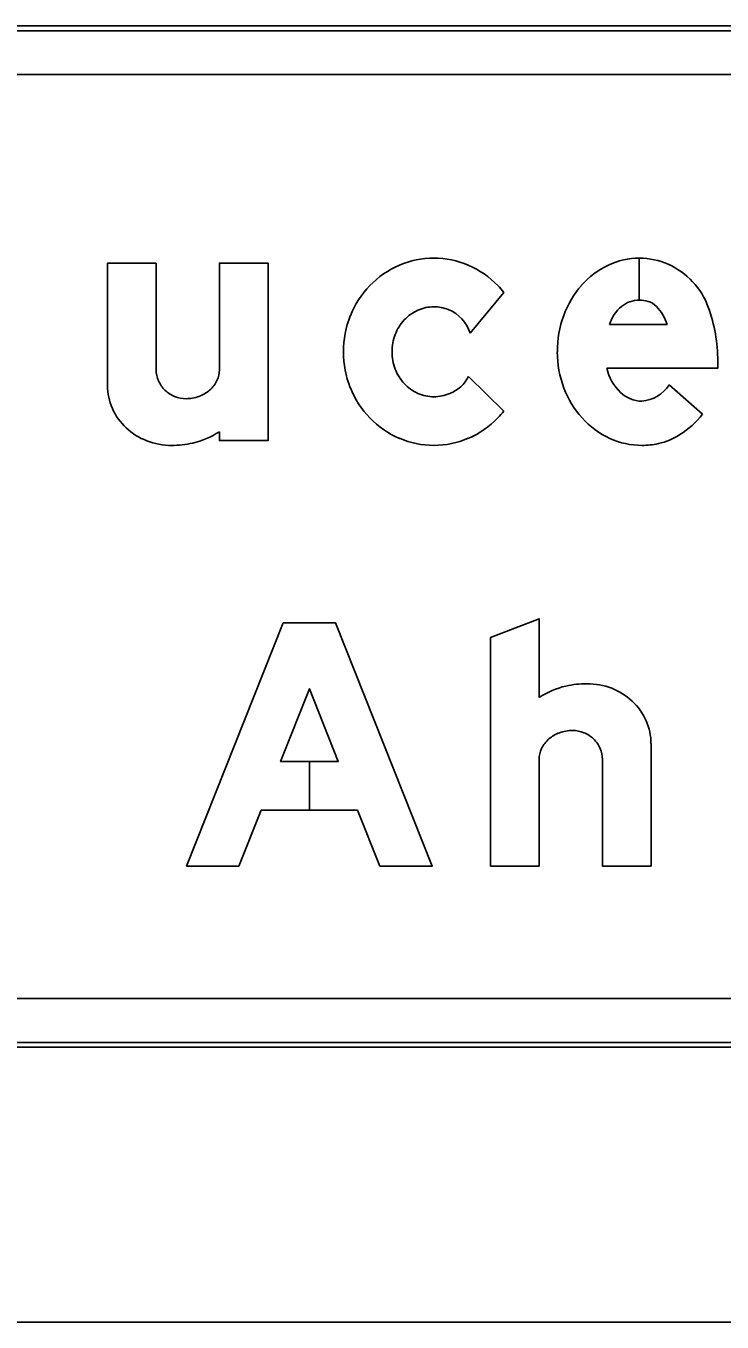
# Model space of a CAD drawing. Extents: x 1806251 to 1809821, y 414895 to 422886.
# Drawn here: x 1809677.292 to 1809677.579, y 415302.058 to 415302.591 of the extents above; entities that cross this region are included whole.
import ezdxf

# ---------------------------------------------------------------- set-up
doc = ezdxf.new("R2010")
doc.units = 0
for name, color, linetype in [('GSBWFILL', 7, 'Continuous'), ('GSCOLORFILL', 7, 'Continuous'), ('GSDIMS', 7, 'Continuous'), ('GSOUTLINE', 7, 'Continuous')]:
    doc.layers.add(name, color=color, linetype=linetype)

msp = doc.modelspace()

# ---------------------------------------------------------------- linework, layer by layer
at = {"layer": 'GSBWFILL'}
for p, q in [((1809678.19559, 415302.59057), (1809676.99459, 415302.59057)), ((1809676.99459, 415302.57057), (1809678.19559, 415302.57057)), ((1809677.34581, 415302.44921), (1809677.34581, 415302.49307)), ((1809677.54452, 415302.49507), (1809677.54452, 415302.47782)), ((1809677.54452, 415302.47782), (1809677.54452, 415302.49507)), ((1809677.47493, 415302.46418), (1809677.48881, 415302.48094)), ((1809677.53232, 415302.4678), (1809677.55601, 415302.4678)), ((1809677.48881, 415302.4322), (1809677.47423, 415302.44647)), ((1809677.5568, 415302.44303), (1809677.57049, 415302.43091)), ((1809678.19559, 415302.19057), (1809676.99479, 415302.19057)), ((1809676.99479, 415302.17057), (1809678.19559, 415302.17057))]:
    msp.add_line(p, q, dxfattribs=at)
for points in [[(1809677.34581, 415302.49307), (1809677.32581, 415302.49307), (1809677.32581, 415302.44263)], [(1809677.37181, 415302.42368), (1809677.37181, 415302.42007), (1809677.39181, 415302.42007), (1809677.39181, 415302.49307), (1809677.37181, 415302.49307), (1809677.37181, 415302.44921)], [(1809677.57681, 415302.45265), (1809677.57681, 415302.4498), (1809677.53118, 415302.4498)], [(1809677.50334, 415302.31446), (1809677.50334, 415302.34682), (1809677.48334, 415302.3391), (1809677.48334, 415302.24507), (1809677.50334, 415302.24507), (1809677.50334, 415302.28893)], [(1809677.52934, 415302.28893), (1809677.52934, 415302.24507), (1809677.54934, 415302.24507), (1809677.54934, 415302.29551)]]:
    msp.add_lwpolyline(points, dxfattribs=at)
msp.add_lwpolyline([(1809677.40884, 415302.28807), (1809677.40884, 415302.26807), (1809677.389, 415302.26807), (1809677.37986, 415302.24507), (1809677.35834, 415302.24507), (1809677.39808, 415302.34507), (1809677.4196, 415302.34507), (1809677.45934, 415302.24507), (1809677.43782, 415302.24507), (1809677.42868, 415302.26807), (1809677.40884, 415302.26807), (1809677.40884, 415302.28807), (1809677.42073, 415302.28807), (1809677.40884, 415302.31799), (1809677.39695, 415302.28807)], close=True, dxfattribs=at)
for centre, major_axis, start_param, end_param in [((1809677.46001, 415302.4591), (0, 0.03597), 0, 0.404999), ((1809677.46001, 415302.4591), (0, 0.03597), 5.878187, 6.283185), ((1809677.54452, 415302.46545), (0, 0.02962), 0, 0.44196), ((1809677.54452, 415302.46545), (0, 0.02962), 5.868518, 6.283016), ((1809677.54377, 415302.46428), (0, 0.031), 5.061282, 5.861635), ((1809677.46054, 415302.45787), (0, 0.03731), 0.404999, 0.80258), ((1809677.45949, 415302.45787), (0, 0.03731), 5.480605, 5.878187), ((1809677.54655, 415302.46115), (0, 0.03438), 0.44196, 0.851746), ((1809677.46136, 415302.45708), (0, 0.03844), 0.80258, 1.190101), ((1809677.45867, 415302.45708), (0, 0.03844), 5.381938, 5.480605), ((1809677.54972, 415302.45838), (0, 0.03859), 0.851746, 1.222943), ((1809677.54452, 415302.46623), (0, 0.01159), 0, 0.684319), ((1809677.54452, 415302.46438), (0, 0.01344), 6.008019, 6.282813), ((1809677.54613, 415302.4701), (0, 0.0075), 5.468651, 6.008019), ((1809677.46263, 415302.45657), (0, 0.03982), 1.190101, 1.570796), ((1809677.46055, 415302.45785), (0, 0.01734), 0.419139, 0.821819), ((1809677.46001, 415302.45905), (0, 0.01602), 0, 0.419139), ((1809677.46001, 415302.45905), (0, 0.01602), 5.902947, 6.283185), ((1809677.46043, 415302.45985), (0, 0.01513), 5.002891, 5.909172), ((1809677.5547, 415302.45657), (0, 0.04388), 1.222943, 1.570796), ((1809677.54735, 415302.46323), (0, 0.01571), 0.703138, 1.275447), ((1809677.53719, 415302.46166), (0, 0.01979), 5.027692, 5.468651), ((1809677.51181, 415302.45265), (0, 0.065), 4.712389, 5.061282), ((1809677.46138, 415302.45707), (0, 0.01848), 0.821819, 1.20321), ((1809677.46269, 415302.45657), (0, 0.01987), 1.20321, 1.570796), ((1809677.46263, 415302.45657), (0, 0.03982), 1.570796, 1.951491), ((1809677.46269, 415302.45657), (0, 0.01987), 1.570796, 1.938383), ((1809677.55338, 415302.45657), (0, 0.04257), 1.570796, 1.928626), ((1809677.55039, 415302.45404), (0, 0.01968), 1.788032, 2.378697), ((1809677.35741, 415302.44921), (0, 0.0116), 1.570796, 1.973843), ((1809677.35774, 415302.44936), (0, 0.01196), 1.973842, 2.370677), ((1809677.3598, 415302.44998), (0, 0.01219), 3.857311, 4.267823), ((1809677.3614, 415302.44921), (0, 0.01042), 4.267823, 4.712389), ((1809677.46138, 415302.45607), (0, 0.01848), 1.938383, 2.319773), ((1809677.46211, 415302.45205), (0, 0.01335), 3.479501, 4.280948), ((1809677.34878, 415302.44263), (0, 0.02296), 1.570796, 1.988484), ((1809677.35796, 415302.44958), (0, 0.01226), 2.370677, 2.759031), ((1809677.35876, 415302.45116), (0, 0.01376), 3.487296, 3.857311), ((1809677.46136, 415302.45606), (0, 0.03844), 1.951491, 2.339013), ((1809677.46055, 415302.4553), (0, 0.01734), 2.319773, 2.722453), ((1809677.46001, 415302.45409), (0, 0.01602), 2.722453, 3.141593), ((1809677.46001, 415302.45409), (0, 0.01602), 3.141593, 3.560732), ((1809677.54957, 415302.45515), (0, 0.0385), 1.928626, 2.305123), ((1809677.54574, 415302.44927), (0, 0.01301), 2.383204, 3.128268), ((1809677.54459, 415302.45057), (0, 0.01435), 3.209537, 4.158837), ((1809677.35809, 415302.44992), (0, 0.01263), 2.759031, 3.141593), ((1809677.35809, 415302.45303), (0, 0.01574), 3.141593, 3.487296), ((1809677.3504, 415302.44335), (0, 0.02474), 1.988484, 2.390665), ((1809677.46054, 415302.45527), (0, 0.03731), 2.339013, 2.736594), ((1809677.45949, 415302.45527), (0, 0.03731), 3.546591, 3.944173), ((1809677.45867, 415302.45606), (0, 0.03844), 3.944173, 4.04284), ((1809677.54713, 415302.45295), (0, 0.03522), 2.305123, 2.711411), ((1809677.54118, 415302.45387), (0, 0.03724), 3.710413, 4.047817), ((1809677.35145, 415302.44447), (0, 0.02628), 2.390665, 2.772693), ((1809677.35247, 415302.45406), (0, 0.03601), 3.37668, 3.708724), ((1809677.35213, 415302.44623), (0, 0.02816), 2.772693, 3.141593), ((1809677.35213, 415302.45808), (0, 0.04), 3.141593, 3.361579), ((1809677.46001, 415302.45405), (0, 0.03597), 2.736594, 3.141593), ((1809677.46001, 415302.45405), (0, 0.03597), 3.141593, 3.546591), ((1809677.54557, 415302.44954), (0, 0.03147), 2.711411, 3.141593), ((1809677.54557, 415302.44954), (0, 0.03147), 3.141593, 3.35931), ((1809677.54643, 415302.44567), (0, 0.0275), 3.35931, 3.710413), ((1809677.52268, 415302.28409), (0, 0.03601), 0.235088, 0.567132), ((1809677.52302, 415302.28007), (0, 0.04), 0, 0.219986), ((1809677.52302, 415302.29192), (0, 0.02816), 5.914285, 6.283185), ((1809677.5237, 415302.29367), (0, 0.02628), 5.532258, 5.914285), ((1809677.52475, 415302.29479), (0, 0.02474), 5.130076, 5.532258), ((1809677.51706, 415302.28512), (0, 0.01574), 0, 0.345704), ((1809677.51706, 415302.28823), (0, 0.01263), 5.900624, 6.283185), ((1809677.52637, 415302.29551), (0, 0.02296), 4.712389, 5.130076), ((1809677.51535, 415302.28817), (0, 0.01219), 0.715718, 1.126231), ((1809677.51639, 415302.28698), (0, 0.01376), 0.345704, 0.715718), ((1809677.51719, 415302.28857), (0, 0.01226), 5.51227, 5.900624), ((1809677.51741, 415302.28879), (0, 0.01196), 5.115435, 5.51227), ((1809677.51375, 415302.28893), (0, 0.01042), 1.126231, 1.570796), ((1809677.51774, 415302.28893), (0, 0.0116), 4.712389, 5.115435)]:
    msp.add_ellipse(centre, major_axis=major_axis, ratio=0.999998, start_param=start_param, end_param=end_param, dxfattribs=at)
at = {"layer": 'GSCOLORFILL'}
for p, q in [((1809678.19559, 415302.59057), (1809676.99459, 415302.59057)), ((1809678.19559, 415302.59057), (1809676.99459, 415302.59057)), ((1809678.19559, 415302.59057), (1809676.99459, 415302.59057)), ((1809676.99459, 415302.58857), (1809678.19559, 415302.58857)), ((1809676.99459, 415302.57057), (1809678.19559, 415302.57057)), ((1809677.34581, 415302.44921), (1809677.34581, 415302.49307)), ((1809677.54452, 415302.49507), (1809677.54452, 415302.47782)), ((1809677.54452, 415302.47782), (1809677.54452, 415302.49507)), ((1809677.47493, 415302.46418), (1809677.48881, 415302.48094)), ((1809677.53232, 415302.4678), (1809677.55601, 415302.4678)), ((1809677.48881, 415302.4322), (1809677.47423, 415302.44647)), ((1809677.5568, 415302.44303), (1809677.57049, 415302.43091)), ((1809678.19559, 415302.19057), (1809676.99479, 415302.19057)), ((1809678.19559, 415302.17257), (1809676.99461, 415302.17257)), ((1809676.99459, 415302.17057), (1809678.19559, 415302.17057)), ((1809676.99461, 415302.17057), (1809678.19559, 415302.17057)), ((1809676.99479, 415302.17057), (1809678.19559, 415302.17057))]:
    msp.add_line(p, q, dxfattribs=at)
for points in [[(1809677.34581, 415302.49307), (1809677.32581, 415302.49307), (1809677.32581, 415302.44263)], [(1809677.37181, 415302.42368), (1809677.37181, 415302.42007), (1809677.39181, 415302.42007), (1809677.39181, 415302.49307), (1809677.37181, 415302.49307), (1809677.37181, 415302.44921)], [(1809677.57681, 415302.45265), (1809677.57681, 415302.4498), (1809677.53118, 415302.4498)], [(1809677.50334, 415302.31446), (1809677.50334, 415302.34682), (1809677.48334, 415302.3391), (1809677.48334, 415302.24507), (1809677.50334, 415302.24507), (1809677.50334, 415302.28893)], [(1809677.52934, 415302.28893), (1809677.52934, 415302.24507), (1809677.54934, 415302.24507), (1809677.54934, 415302.29551)]]:
    msp.add_lwpolyline(points, dxfattribs=at)
msp.add_lwpolyline([(1809677.40884, 415302.28807), (1809677.40884, 415302.26807), (1809677.389, 415302.26807), (1809677.37986, 415302.24507), (1809677.35834, 415302.24507), (1809677.39808, 415302.34507), (1809677.4196, 415302.34507), (1809677.45934, 415302.24507), (1809677.43782, 415302.24507), (1809677.42868, 415302.26807), (1809677.40884, 415302.26807), (1809677.40884, 415302.28807), (1809677.42073, 415302.28807), (1809677.40884, 415302.31799), (1809677.39695, 415302.28807)], close=True, dxfattribs=at)
for centre, major_axis, start_param, end_param in [((1809677.46001, 415302.4591), (0, 0.03597), 0, 0.404999), ((1809677.46001, 415302.4591), (0, 0.03597), 5.878187, 6.283185), ((1809677.54452, 415302.46545), (0, 0.02962), 0, 0.44196), ((1809677.54452, 415302.46545), (0, 0.02962), 5.868518, 6.283016), ((1809677.54377, 415302.46428), (0, 0.031), 5.061282, 5.861635), ((1809677.46054, 415302.45787), (0, 0.03731), 0.404999, 0.80258), ((1809677.45949, 415302.45787), (0, 0.03731), 5.480605, 5.878187), ((1809677.54655, 415302.46115), (0, 0.03438), 0.44196, 0.851746), ((1809677.46136, 415302.45708), (0, 0.03844), 0.80258, 1.190101), ((1809677.45867, 415302.45708), (0, 0.03844), 5.381938, 5.480605), ((1809677.54972, 415302.45838), (0, 0.03859), 0.851746, 1.222943), ((1809677.54452, 415302.46623), (0, 0.01159), 0, 0.684319), ((1809677.54452, 415302.46438), (0, 0.01344), 6.008019, 6.282813), ((1809677.54613, 415302.4701), (0, 0.0075), 5.468651, 6.008019), ((1809677.46263, 415302.45657), (0, 0.03982), 1.190101, 1.570796), ((1809677.46055, 415302.45785), (0, 0.01734), 0.419139, 0.821819), ((1809677.46001, 415302.45905), (0, 0.01602), 0, 0.419139), ((1809677.46001, 415302.45905), (0, 0.01602), 5.902947, 6.283185), ((1809677.46043, 415302.45985), (0, 0.01513), 5.002891, 5.909172), ((1809677.5547, 415302.45657), (0, 0.04388), 1.222943, 1.570796), ((1809677.54735, 415302.46323), (0, 0.01571), 0.703138, 1.275447), ((1809677.53719, 415302.46166), (0, 0.01979), 5.027692, 5.468651), ((1809677.51181, 415302.45265), (0, 0.065), 4.712389, 5.061282), ((1809677.46138, 415302.45707), (0, 0.01848), 0.821819, 1.20321), ((1809677.46269, 415302.45657), (0, 0.01987), 1.20321, 1.570796), ((1809677.46263, 415302.45657), (0, 0.03982), 1.570796, 1.951491), ((1809677.46269, 415302.45657), (0, 0.01987), 1.570796, 1.938383), ((1809677.55338, 415302.45657), (0, 0.04257), 1.570796, 1.928626), ((1809677.55039, 415302.45404), (0, 0.01968), 1.788032, 2.378697), ((1809677.35741, 415302.44921), (0, 0.0116), 1.570796, 1.973843), ((1809677.35774, 415302.44936), (0, 0.01196), 1.973842, 2.370677), ((1809677.3598, 415302.44998), (0, 0.01219), 3.857311, 4.267823), ((1809677.3614, 415302.44921), (0, 0.01042), 4.267823, 4.712389), ((1809677.46138, 415302.45607), (0, 0.01848), 1.938383, 2.319773), ((1809677.46211, 415302.45205), (0, 0.01335), 3.479501, 4.280948), ((1809677.34878, 415302.44263), (0, 0.02296), 1.570796, 1.988484), ((1809677.35796, 415302.44958), (0, 0.01226), 2.370677, 2.759031), ((1809677.35876, 415302.45116), (0, 0.01376), 3.487296, 3.857311), ((1809677.46136, 415302.45606), (0, 0.03844), 1.951491, 2.339013), ((1809677.46055, 415302.4553), (0, 0.01734), 2.319773, 2.722453), ((1809677.46001, 415302.45409), (0, 0.01602), 2.722453, 3.141593), ((1809677.46001, 415302.45409), (0, 0.01602), 3.141593, 3.560732), ((1809677.54957, 415302.45515), (0, 0.0385), 1.928626, 2.305123), ((1809677.54574, 415302.44927), (0, 0.01301), 2.383204, 3.128268), ((1809677.54459, 415302.45057), (0, 0.01435), 3.209537, 4.158837), ((1809677.35809, 415302.44992), (0, 0.01263), 2.759031, 3.141593), ((1809677.35809, 415302.45303), (0, 0.01574), 3.141593, 3.487296), ((1809677.3504, 415302.44335), (0, 0.02474), 1.988484, 2.390665), ((1809677.46054, 415302.45527), (0, 0.03731), 2.339013, 2.736594), ((1809677.45949, 415302.45527), (0, 0.03731), 3.546591, 3.944173), ((1809677.45867, 415302.45606), (0, 0.03844), 3.944173, 4.04284), ((1809677.54713, 415302.45295), (0, 0.03522), 2.305123, 2.711411), ((1809677.54118, 415302.45387), (0, 0.03724), 3.710413, 4.047817), ((1809677.35145, 415302.44447), (0, 0.02628), 2.390665, 2.772693), ((1809677.35247, 415302.45406), (0, 0.03601), 3.37668, 3.708724), ((1809677.35213, 415302.44623), (0, 0.02816), 2.772693, 3.141593), ((1809677.35213, 415302.45808), (0, 0.04), 3.141593, 3.361579), ((1809677.46001, 415302.45405), (0, 0.03597), 2.736594, 3.141593), ((1809677.46001, 415302.45405), (0, 0.03597), 3.141593, 3.546591), ((1809677.54557, 415302.44954), (0, 0.03147), 2.711411, 3.141593), ((1809677.54557, 415302.44954), (0, 0.03147), 3.141593, 3.35931), ((1809677.54643, 415302.44567), (0, 0.0275), 3.35931, 3.710413), ((1809677.52268, 415302.28409), (0, 0.03601), 0.235088, 0.567132), ((1809677.52302, 415302.28007), (0, 0.04), 0, 0.219986), ((1809677.52302, 415302.29192), (0, 0.02816), 5.914285, 6.283185), ((1809677.5237, 415302.29367), (0, 0.02628), 5.532258, 5.914285), ((1809677.52475, 415302.29479), (0, 0.02474), 5.130076, 5.532258), ((1809677.51706, 415302.28512), (0, 0.01574), 0, 0.345704), ((1809677.51706, 415302.28823), (0, 0.01263), 5.900624, 6.283185), ((1809677.52637, 415302.29551), (0, 0.02296), 4.712389, 5.130076), ((1809677.51535, 415302.28817), (0, 0.01219), 0.715718, 1.126231), ((1809677.51639, 415302.28698), (0, 0.01376), 0.345704, 0.715718), ((1809677.51719, 415302.28857), (0, 0.01226), 5.51227, 5.900624), ((1809677.51741, 415302.28879), (0, 0.01196), 5.115435, 5.51227), ((1809677.51375, 415302.28893), (0, 0.01042), 1.126231, 1.570796), ((1809677.51774, 415302.28893), (0, 0.0116), 4.712389, 5.115435)]:
    msp.add_ellipse(centre, major_axis=major_axis, ratio=0.999998, start_param=start_param, end_param=end_param, dxfattribs=at)
at = {"layer": 'GSDIMS'}
msp.add_line((1809677.03281, 415302.05757), (1809678.15759, 415302.05757), dxfattribs=at)
at = {"layer": 'GSOUTLINE'}
for p, q in [((1809678.19559, 415302.59057), (1809676.99459, 415302.59057)), ((1809678.19559, 415302.57057), (1809676.99459, 415302.57057)), ((1809677.34581, 415302.44921), (1809677.34581, 415302.49307)), ((1809677.47493, 415302.46418), (1809677.48881, 415302.48094)), ((1809677.53232, 415302.4678), (1809677.55601, 415302.4678)), ((1809677.48881, 415302.4322), (1809677.47423, 415302.44647)), ((1809677.57049, 415302.43091), (1809677.5568, 415302.44303)), ((1809676.99459, 415302.19057), (1809678.19559, 415302.19057)), ((1809676.99459, 415302.17057), (1809678.19559, 415302.17057))]:
    msp.add_line(p, q, dxfattribs=at)
for points in [[(1809677.34581, 415302.49307), (1809677.32581, 415302.49307), (1809677.32581, 415302.44263)], [(1809677.37181, 415302.42368), (1809677.37181, 415302.42007), (1809677.39181, 415302.42007), (1809677.39181, 415302.49307), (1809677.37181, 415302.49307), (1809677.37181, 415302.44921)], [(1809677.53118, 415302.4498), (1809677.57681, 415302.4498), (1809677.57681, 415302.45265)], [(1809677.50334, 415302.31446), (1809677.50334, 415302.34682), (1809677.48334, 415302.3391), (1809677.48334, 415302.24507), (1809677.50334, 415302.24507), (1809677.50334, 415302.28893)], [(1809677.52934, 415302.28893), (1809677.52934, 415302.24507), (1809677.54934, 415302.24507), (1809677.54934, 415302.29551)]]:
    msp.add_lwpolyline(points, dxfattribs=at)
for points in [[(1809677.42868, 415302.26807), (1809677.389, 415302.26807), (1809677.37986, 415302.24507), (1809677.35834, 415302.24507), (1809677.39808, 415302.34507), (1809677.4196, 415302.34507), (1809677.45934, 415302.24507), (1809677.43782, 415302.24507)], [(1809677.39695, 415302.28807), (1809677.42073, 415302.28807), (1809677.40884, 415302.31799)]]:
    msp.add_lwpolyline(points, close=True, dxfattribs=at)
for centre, major_axis, start_param, end_param in [((1809677.46001, 415302.4591), (0, 0.03597), 0, 0.404999), ((1809677.46001, 415302.4591), (0, 0.03597), 5.878187, 6.283185), ((1809677.54452, 415302.46545), (0, 0.02962), 0, 0.44196), ((1809677.54452, 415302.46545), (0, 0.02962), 5.868518, 6.283185), ((1809677.54377, 415302.46428), (0, 0.031), 5.061282, 5.861635), ((1809677.46054, 415302.45787), (0, 0.03731), 0.404999, 0.80258), ((1809677.45949, 415302.45787), (0, 0.03731), 5.480605, 5.878187), ((1809677.54655, 415302.46115), (0, 0.03438), 0.44196, 0.851746), ((1809677.46136, 415302.45708), (0, 0.03844), 0.80258, 1.190101), ((1809677.45867, 415302.45708), (0, 0.03844), 5.381938, 5.480605), ((1809677.54972, 415302.45838), (0, 0.03859), 0.851746, 1.222943), ((1809677.54452, 415302.46623), (0, 0.01159), 0, 0.684319), ((1809677.54452, 415302.46438), (0, 0.01344), 6.008019, 6.283185), ((1809677.54613, 415302.4701), (0, 0.0075), 5.468651, 6.008019), ((1809677.46263, 415302.45657), (0, 0.03982), 1.190101, 1.570796), ((1809677.46055, 415302.45785), (0, 0.01734), 0.419139, 0.821819), ((1809677.46001, 415302.45905), (0, 0.01602), 0, 0.419139), ((1809677.46001, 415302.45905), (0, 0.01602), 5.902947, 6.283185), ((1809677.46043, 415302.45985), (0, 0.01513), 5.002891, 5.909172), ((1809677.5547, 415302.45657), (0, 0.04388), 1.222943, 1.570796), ((1809677.54735, 415302.46323), (0, 0.01571), 0.703138, 1.275447), ((1809677.53719, 415302.46166), (0, 0.01979), 5.027692, 5.468651), ((1809677.51181, 415302.45265), (0, 0.065), 4.712389, 5.061282), ((1809677.46138, 415302.45707), (0, 0.01848), 0.821819, 1.20321), ((1809677.46269, 415302.45657), (0, 0.01987), 1.20321, 1.570796), ((1809677.46263, 415302.45657), (0, 0.03982), 1.570796, 1.951491), ((1809677.46269, 415302.45657), (0, 0.01987), 1.570796, 1.938383), ((1809677.55338, 415302.45657), (0, 0.04257), 1.570796, 1.928626), ((1809677.55039, 415302.45404), (0, 0.01968), 1.788032, 2.378697), ((1809677.35741, 415302.44921), (0, 0.0116), 1.570796, 1.973843), ((1809677.35774, 415302.44936), (0, 0.01196), 1.973842, 2.370677), ((1809677.3598, 415302.44998), (0, 0.01219), 3.857311, 4.267823), ((1809677.3614, 415302.44921), (0, 0.01042), 4.267823, 4.712389), ((1809677.46138, 415302.45607), (0, 0.01848), 1.938383, 2.319773), ((1809677.46211, 415302.45205), (0, 0.01335), 3.479501, 4.280948), ((1809677.34878, 415302.44263), (0, 0.02296), 1.570796, 1.988484), ((1809677.35796, 415302.44958), (0, 0.01226), 2.370677, 2.759031), ((1809677.35876, 415302.45116), (0, 0.01376), 3.487296, 3.857311), ((1809677.46136, 415302.45606), (0, 0.03844), 1.951491, 2.339013), ((1809677.46055, 415302.4553), (0, 0.01734), 2.319773, 2.722453), ((1809677.46001, 415302.45409), (0, 0.01602), 2.722453, 3.141593), ((1809677.46001, 415302.45409), (0, 0.01602), 3.141593, 3.560732), ((1809677.54957, 415302.45515), (0, 0.0385), 1.928626, 2.305123), ((1809677.54574, 415302.44927), (0, 0.01301), 2.383204, 3.128268), ((1809677.54459, 415302.45057), (0, 0.01435), 3.209537, 4.158837), ((1809677.35809, 415302.44992), (0, 0.01263), 2.759031, 3.141593), ((1809677.35809, 415302.45303), (0, 0.01574), 3.141593, 3.487296), ((1809677.3504, 415302.44335), (0, 0.02474), 1.988484, 2.390665), ((1809677.46054, 415302.45527), (0, 0.03731), 2.339013, 2.736594), ((1809677.45949, 415302.45527), (0, 0.03731), 3.546591, 3.944173), ((1809677.45867, 415302.45606), (0, 0.03844), 3.944173, 4.04284), ((1809677.54713, 415302.45295), (0, 0.03522), 2.305123, 2.711411), ((1809677.54118, 415302.45387), (0, 0.03724), 3.710413, 4.047817), ((1809677.35145, 415302.44447), (0, 0.02628), 2.390665, 2.772693), ((1809677.35247, 415302.45406), (0, 0.03601), 3.37668, 3.708724), ((1809677.35213, 415302.44623), (0, 0.02816), 2.772693, 3.141593), ((1809677.35213, 415302.45808), (0, 0.04), 3.141593, 3.361579), ((1809677.46001, 415302.45405), (0, 0.03597), 2.736594, 3.141593), ((1809677.46001, 415302.45405), (0, 0.03597), 3.141593, 3.546591), ((1809677.54557, 415302.44954), (0, 0.03147), 2.711411, 3.141593), ((1809677.54557, 415302.44954), (0, 0.03147), 3.141593, 3.35931), ((1809677.54643, 415302.44567), (0, 0.0275), 3.35931, 3.710413), ((1809677.52268, 415302.28409), (0, 0.03601), 0.235088, 0.567132), ((1809677.52302, 415302.28007), (0, 0.04), 0, 0.219986), ((1809677.52302, 415302.29192), (0, 0.02816), 5.914285, 6.283185), ((1809677.5237, 415302.29367), (0, 0.02628), 5.532258, 5.914285), ((1809677.52475, 415302.29479), (0, 0.02474), 5.130076, 5.532258), ((1809677.51706, 415302.28512), (0, 0.01574), 0, 0.345704), ((1809677.51706, 415302.28823), (0, 0.01263), 5.900624, 6.283185), ((1809677.52637, 415302.29551), (0, 0.02296), 4.712389, 5.130076), ((1809677.51535, 415302.28817), (0, 0.01219), 0.715718, 1.126231), ((1809677.51639, 415302.28698), (0, 0.01376), 0.345704, 0.715718), ((1809677.51719, 415302.28857), (0, 0.01226), 5.51227, 5.900624), ((1809677.51741, 415302.28879), (0, 0.01196), 5.115435, 5.51227), ((1809677.51375, 415302.28893), (0, 0.01042), 1.126231, 1.570796), ((1809677.51774, 415302.28893), (0, 0.0116), 4.712389, 5.115435)]:
    msp.add_ellipse(centre, major_axis=major_axis, ratio=0.999998, start_param=start_param, end_param=end_param, dxfattribs=at)

doc.saveas('drawing.dxf')
